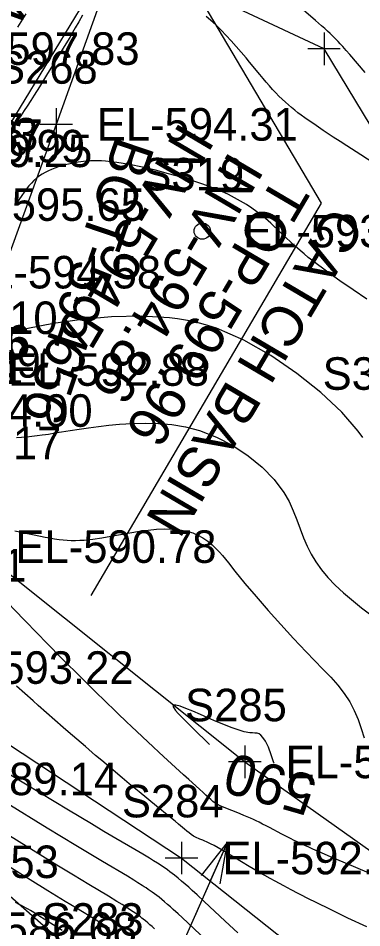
# Model space of a CAD drawing. Extents: x 1729869 to 1735532, y 648588 to 653771.
# Drawn here: x 1730477.9 to 1730520.1, y 652613 to 652724.8 of the extents above; entities that cross this region are included whole.
import ezdxf

# ---------------------------------------------------------------- set-up
doc = ezdxf.new("R2010")
doc.units = 0
for name, color, linetype in [('SURVEY - CONTOURS - Index with Text', 7, 'Continuous'), ('SURVEY - CONTOURS - Intermediate with optional Text', 7, 'Continuous'), ('SURVEY - DRAINAGE - Pipes and Culverts Text', 7, 'Continuous'), ('SURVEY - DRAINAGE - Storm Sewer', 7, 'Continuous'), ('SURVEY - DRAINAGE - Storm Sewer Text', 7, 'Continuous'), ('SURVEY - DTM - Breaklines', 7, 'Continuous'), ('SURVEY - DTM - Breaklines - Points - Elevations', 7, 'Continuous'), ('SURVEY - DTM - Breaklines - Points - Locators', 7, 'Continuous'), ('SURVEY - DTM - Breaklines - Points - Numbers', 7, 'Continuous'), ('SURVEY - DTM - Spot Points - Elevations', 7, 'Continuous'), ('SURVEY - DTM - Spot Points - Locators', 7, 'Continuous'), ('SURVEY - DTM - Spot Points - Point Numbers', 7, 'Continuous'), ('SURVEY - MISCELLANEOUS - Bottom of MH and CB', 7, 'Continuous'), ('SURVEY - ROADSIDE BARRIERS - Points - Elevations', 7, 'Continuous'), ('SURVEY - TRANSPORTATION - Features - Points - Elevations', 7, 'Continuous'), ('SURVEY - UTILITIES - Cable (Underground) - Points - Elevations', 7, 'Continuous'), ('SURVEY - UTILITIES - Cable (Underground) with Text', 7, 'Continuous'), ('SURVEY - UTILITIES - Electric (Lighting) - Points - Elevations', 7, 'Continuous')]:
    doc.layers.add(name, color=color, linetype=linetype)

msp = doc.modelspace()

# ---------------------------------------------------------------- linework, layer by layer
at = {"layer": 'SURVEY - CONTOURS - Index with Text'}
for points in [[(1730485.86, 652725.17), (1730485.39, 652724.36), (1730484.96, 652723.62), (1730484.61, 652723.04), (1730484.27, 652722.46), (1730483.58, 652721.32), (1730482.63, 652719.76), (1730481.55, 652718), (1730480.55, 652716.38), (1730479.92, 652715.37), (1730479.48, 652714.69), (1730479.05, 652714.01), (1730478.68, 652713.46), (1730478.25, 652712.81), (1730477.96, 652712.38), (1730477.66, 652711.95)], [(1730522.35, 652706.52), (1730520, 652708.02), (1730518.32, 652709.11), (1730517.48, 652709.66), (1730516.64, 652710.2), (1730516.02, 652710.61), (1730515.41, 652711.02), (1730514.81, 652711.42), (1730514.23, 652711.81), (1730513.68, 652712.2), (1730513.14, 652712.58), (1730512.71, 652712.89), (1730512.3, 652713.2), (1730511.9, 652713.51), (1730511.51, 652713.83), (1730511.13, 652714.15), (1730510.76, 652714.48), (1730510.36, 652714.86), (1730509.96, 652715.25), (1730509.57, 652715.65), (1730509.18, 652716.06), (1730508.79, 652716.49), (1730508.41, 652716.94), (1730508.01, 652717.41), (1730507.61, 652717.89), (1730506.36, 652719.41), (1730505.93, 652719.93), (1730505.33, 652720.64), (1730504.72, 652721.34), (1730504.1, 652722.04), (1730503.48, 652722.7), (1730502.87, 652723.33), (1730502.28, 652723.91), (1730501.84, 652724.31), (1730501.04, 652725.02)], [(1730507.97, 652636.39), (1730507.76, 652636.66), (1730507.53, 652636.82), (1730507.29, 652636.9), (1730507.01, 652636.93), (1730506.71, 652636.94), (1730506.37, 652636.97), (1730505.71, 652637.09), (1730504.94, 652637.31), (1730504.1, 652637.61), (1730503.2, 652637.97), (1730502.26, 652638.36), (1730501.32, 652638.77), (1730500.33, 652639.21), (1730499.39, 652639.61), (1730498.55, 652639.96), (1730497.85, 652640.22), (1730497.32, 652640.37), (1730497.02, 652640.37), (1730496.95, 652640.25), (1730497.04, 652640.03), (1730497.26, 652639.72), (1730497.58, 652639.35), (1730497.98, 652638.93), (1730498.53, 652638.38), (1730499.03, 652637.88), (1730499.58, 652637.34), (1730500.13, 652636.8), (1730500.69, 652636.26), (1730501.24, 652635.73), (1730501.45, 652635.53)], [(1730509.36, 652633.24), (1730509.35, 652633.27), (1730509.02, 652634.25), (1730508.68, 652635.18), (1730508.33, 652635.93), (1730507.97, 652636.39)], [(1730494.7, 652612.87), (1730494.41, 652613.13), (1730494.13, 652613.37), (1730493.85, 652613.61), (1730493.57, 652613.84), (1730493.29, 652614.06), (1730493.12, 652614.19), (1730492.95, 652614.32), (1730492.78, 652614.45), (1730492.45, 652614.69), (1730492.28, 652614.81), (1730492.07, 652614.95), (1730491.87, 652615.09), (1730491.45, 652615.37), (1730491.02, 652615.64), (1730490.7, 652615.84), (1730490.05, 652616.24), (1730489.02, 652616.86), (1730486.62, 652618.31), (1730484.72, 652619.46), (1730482.71, 652620.69), (1730478.05, 652623.56), (1730473.8, 652626.18)]]:
    msp.add_lwpolyline(points, dxfattribs=at)
at = {"layer": 'SURVEY - CONTOURS - Intermediate with optional Text'}
for points in [[(1730520.56, 652718.13), (1730518.68, 652720.34), (1730518.23, 652720.85), (1730518.01, 652721.1), (1730517.8, 652721.35), (1730517.5, 652721.68), (1730517.25, 652721.94), (1730516.95, 652722.25), (1730516.68, 652722.52), (1730516.41, 652722.79), (1730516.26, 652722.93), (1730515.93, 652723.24), (1730515.58, 652723.55), (1730515.21, 652723.87), (1730514.46, 652724.52), (1730511.81, 652726.81)], [(1730478.88, 652725.37), (1730477.87, 652723.73)], [(1730520.77, 652690.29), (1730519.09, 652691.42), (1730517.46, 652692.54), (1730515.95, 652693.61), (1730515.3, 652694.08), (1730514.69, 652694.53), (1730514.12, 652694.97), (1730513.57, 652695.41), (1730513.05, 652695.83), (1730512.56, 652696.25), (1730511.96, 652696.78), (1730511.39, 652697.31), (1730510.85, 652697.83), (1730509.8, 652698.83), (1730509.29, 652699.3), (1730508.96, 652699.6), (1730508.63, 652699.89), (1730508.3, 652700.18), (1730507.96, 652700.46), (1730507.61, 652700.73), (1730507.25, 652701.01), (1730506.62, 652701.46), (1730505.96, 652701.9), (1730505.26, 652702.34), (1730504.52, 652702.75), (1730503.75, 652703.15), (1730502.94, 652703.53), (1730502.19, 652703.84), (1730501.41, 652704.14), (1730500.6, 652704.43), (1730499.75, 652704.71), (1730498.86, 652704.99), (1730497.94, 652705.26), (1730496.4, 652705.69), (1730494.8, 652706.12), (1730493.19, 652706.5), (1730491.6, 652706.83), (1730490.07, 652707.08), (1730488.65, 652707.23), (1730488.16, 652707.26), (1730487.7, 652707.27), (1730487.24, 652707.27), (1730486.81, 652707.26), (1730486.38, 652707.23), (1730485.97, 652707.19), (1730485.32, 652707.11), (1730484.7, 652707.01), (1730484.11, 652706.88), (1730483.54, 652706.73), (1730482.98, 652706.57), (1730482.46, 652706.38), (1730482.04, 652706.22), (1730481.65, 652706.05), (1730481.26, 652705.86), (1730480.9, 652705.65), (1730480.55, 652705.43), (1730480.22, 652705.18), (1730479.88, 652704.87), (1730479.56, 652704.55), (1730479.26, 652704.19), (1730478.96, 652703.82), (1730478.68, 652703.43), (1730478.4, 652703.03), (1730478.03, 652702.48), (1730477.6, 652701.83)], [(1730520.28, 652673.26), (1730519.7, 652674.05), (1730517.67, 652676.36), (1730515.12, 652678.78), (1730512.18, 652681.15), (1730508.97, 652683.35), (1730505.64, 652685.24), (1730502.29, 652686.69), (1730501.34, 652687.01), (1730500.39, 652687.28), (1730499.45, 652687.52), (1730498.49, 652687.71), (1730497.51, 652687.86), (1730496.51, 652687.99), (1730493.04, 652688.19), (1730489.41, 652688.1), (1730485.77, 652687.79), (1730482.29, 652687.29), (1730479.14, 652686.66), (1730476.47, 652685.94)], [(1730477.72, 652673.26), (1730478.37, 652673.31), (1730479.01, 652673.36), (1730479.64, 652673.43), (1730480.27, 652673.5), (1730480.89, 652673.58), (1730481.28, 652673.63), (1730481.67, 652673.69), (1730482.46, 652673.82), (1730483.28, 652673.96), (1730484.32, 652674.13), (1730485.42, 652674.3), (1730486.58, 652674.47), (1730487.8, 652674.63), (1730489.07, 652674.77), (1730490.39, 652674.89), (1730491.93, 652674.99), (1730493.53, 652675.04), (1730495.16, 652675), (1730496.83, 652674.85), (1730498.51, 652674.56), (1730500.2, 652674.12), (1730502.28, 652673.32), (1730504.29, 652672.28), (1730506.18, 652671.03), (1730507.89, 652669.63), (1730509.38, 652668.1), (1730510.57, 652666.51), (1730511.2, 652665.39), (1730511.72, 652664.27), (1730512.15, 652663.15), (1730512.55, 652662.04), (1730512.96, 652660.95), (1730513.41, 652659.89), (1730513.91, 652658.91), (1730514.5, 652657.96), (1730515.19, 652657.01), (1730515.98, 652656.07), (1730516.88, 652655.13), (1730517.91, 652654.16), (1730520.1, 652652.33), (1730522.58, 652650.43)], [(1730477.55, 652661.8), (1730478.53, 652661.6), (1730480.68, 652661.14), (1730481.26, 652661.02), (1730481.84, 652660.92), (1730482.41, 652660.82), (1730482.97, 652660.74), (1730483.47, 652660.69), (1730483.97, 652660.65), (1730484.47, 652660.62), (1730484.99, 652660.62), (1730485.51, 652660.63), (1730486.05, 652660.66), (1730487.1, 652660.77), (1730488.2, 652660.94), (1730489.34, 652661.13), (1730490.5, 652661.35), (1730491.67, 652661.56), (1730492.84, 652661.75), (1730493.89, 652661.89), (1730494.92, 652661.99), (1730495.92, 652662.03), (1730496.89, 652662.01), (1730497.81, 652661.93), (1730498.67, 652661.76), (1730499.37, 652661.55), (1730500.02, 652661.27), (1730500.63, 652660.93), (1730501.22, 652660.53), (1730501.78, 652660.07), (1730502.31, 652659.55), (1730502.67, 652659.16), (1730503.03, 652658.75), (1730503.39, 652658.31), (1730503.76, 652657.84), (1730504.56, 652656.82), (1730505.77, 652655.33), (1730507.15, 652653.7), (1730508.63, 652651.99), (1730510.18, 652650.26), (1730511.75, 652648.55), (1730513.3, 652646.92), (1730515.37, 652644.8), (1730516.32, 652643.8), (1730517.2, 652642.8), (1730517.98, 652641.8), (1730518.66, 652640.78), (1730519.22, 652639.7), (1730519.69, 652638.6), (1730520.08, 652637.47), (1730520.41, 652636.35)], [(1730502.37, 652628.18), (1730502.16, 652628.3), (1730501.99, 652628.41), (1730501.84, 652628.52), (1730501.71, 652628.63), (1730501.59, 652628.75), (1730501.32, 652629.01), (1730501, 652629.31), (1730500.64, 652629.64), (1730500.21, 652630.03), (1730498.91, 652631.2), (1730498.24, 652631.81), (1730495.77, 652634.06), (1730495.23, 652634.56), (1730494.52, 652635.22), (1730491.87, 652637.72), (1730491.26, 652638.3), (1730490.2, 652639.32), (1730488.32, 652641.14), (1730487.72, 652641.72), (1730486.63, 652642.8), (1730484.81, 652644.6), (1730484.22, 652645.19), (1730483.48, 652645.94), (1730481.35, 652648.1), (1730480.38, 652649.1), (1730478.64, 652650.91), (1730475.62, 652654.02)], [(1730499.7, 652624.13), (1730499.46, 652624.27), (1730499.2, 652624.44), (1730498.93, 652624.65), (1730498.65, 652624.87), (1730498.37, 652625.11), (1730497.65, 652625.72), (1730497.21, 652626.08), (1730496.45, 652626.7), (1730494.91, 652627.96), (1730492.78, 652629.71), (1730491.59, 652630.69), (1730490.71, 652631.43), (1730488.21, 652633.55), (1730487.44, 652634.19), (1730486.19, 652635.28), (1730484.09, 652637.08), (1730483.46, 652637.63), (1730480.39, 652640.33), (1730479.77, 652640.88), (1730477.75, 652642.7)], [(1730504.92, 652612.37), (1730503.38, 652613.8), (1730500.8, 652616.22), (1730499.93, 652617.02), (1730499.32, 652617.58), (1730498.89, 652617.97), (1730498.45, 652618.36), (1730498.01, 652618.74), (1730497.58, 652619.1), (1730497.15, 652619.44), (1730496.87, 652619.67), (1730496.58, 652619.88), (1730496.28, 652620.1), (1730495.98, 652620.31), (1730495.67, 652620.52), (1730495.37, 652620.72), (1730495.06, 652620.92), (1730494.58, 652621.22), (1730494.07, 652621.53), (1730493.25, 652622.02), (1730492.27, 652622.6), (1730489.92, 652623.98), (1730488.48, 652624.84), (1730486.95, 652625.75), (1730484.12, 652627.45), (1730478.84, 652630.64), (1730474.54, 652633.24)], [(1730502.48, 652610.11), (1730498.81, 652613.56), (1730498.08, 652614.25), (1730497.59, 652614.7), (1730496.99, 652615.24), (1730496.64, 652615.56), (1730496.29, 652615.87), (1730495.93, 652616.17), (1730495.59, 652616.46), (1730495.24, 652616.74), (1730494.96, 652616.95), (1730494.68, 652617.16), (1730494.41, 652617.36), (1730494.16, 652617.54), (1730493.91, 652617.71), (1730493.67, 652617.88), (1730493.41, 652618.04), (1730493.16, 652618.2), (1730492.65, 652618.52), (1730492.14, 652618.83), (1730491.35, 652619.32), (1730488.3, 652621.13), (1730486.67, 652622.11), (1730485.01, 652623.11), (1730481.52, 652625.23), (1730476.45, 652628.33)], [(1730520.76, 652619.82), (1730519.71, 652620.27), (1730519.12, 652620.52), (1730516.85, 652621.48), (1730516.02, 652621.84), (1730515.18, 652622.2), (1730514.13, 652622.67), (1730513.64, 652622.88), (1730513.16, 652623.1), (1730512.68, 652623.32), (1730512.21, 652623.55), (1730511.75, 652623.77), (1730511.46, 652623.91), (1730510.89, 652624.2), (1730510.32, 652624.5), (1730508.81, 652625.3), (1730508.39, 652625.52), (1730507.96, 652625.74), (1730507.52, 652625.96), (1730507.18, 652626.13), (1730506.83, 652626.3), (1730506.46, 652626.47), (1730506.07, 652626.64), (1730505.65, 652626.81), (1730505.2, 652626.98), (1730504.71, 652627.19), (1730504.19, 652627.39), (1730503.66, 652627.6), (1730503.17, 652627.8), (1730502.73, 652627.99), (1730502.37, 652628.18)], [(1730520.75, 652613.1), (1730518.43, 652614.19), (1730517.67, 652614.55), (1730517.29, 652614.73), (1730516.87, 652614.93), (1730516.05, 652615.34), (1730513.44, 652616.64), (1730512.75, 652616.99), (1730512.32, 652617.22), (1730511.45, 652617.67), (1730510.58, 652618.13), (1730509.51, 652618.71), (1730508.87, 652619.06), (1730508.22, 652619.42), (1730507.75, 652619.68), (1730507.28, 652619.96), (1730506.8, 652620.23), (1730506.32, 652620.52), (1730505.35, 652621.1), (1730503.48, 652622.23), (1730502.98, 652622.53), (1730502.49, 652622.82), (1730502.02, 652623.09), (1730501.57, 652623.32), (1730501.16, 652623.52), (1730500.8, 652623.66), (1730500.6, 652623.74), (1730500.24, 652623.88), (1730500.07, 652623.95), (1730499.89, 652624.03), (1730499.7, 652624.13)], [(1730489.15, 652612.91), (1730488.76, 652613.15), (1730488.36, 652613.4), (1730487.54, 652613.91), (1730485.11, 652615.38), (1730483.73, 652616.22), (1730481.6, 652617.54), (1730479.42, 652618.89), (1730475.13, 652621.55)], [(1730483.33, 652612.66), (1730481.13, 652614.05), (1730480.61, 652614.38), (1730479.85, 652614.86), (1730479.46, 652615.1), (1730479.19, 652615.26), (1730478.92, 652615.42), (1730478.65, 652615.57), (1730478.37, 652615.72), (1730478.08, 652615.87), (1730477.63, 652616.1)]]:
    msp.add_lwpolyline(points, dxfattribs=at)
at = {"layer": 'SURVEY - DRAINAGE - Storm Sewer'}
for p, q in [((1730475, 652558.98), (1730503.65, 652623.46)), ((1730500.47, 652619.4), (1730503.65, 652623.46)), ((1730501.62, 652618.89), (1730503.65, 652623.46)), ((1730501.62, 652618.89), (1730503.65, 652623.46)), ((1730502.76, 652618.39), (1730503.65, 652623.46)), ((1730501.62, 652618.89), (1730499.59, 652614.33))]:
    msp.add_line(p, q, dxfattribs=at)
at = {"layer": 'SURVEY - DRAINAGE - Storm Sewer Text'}
for p, q in [((1730470.66, 652777.29), (1730515.16, 652702.09)), ((1730515.16, 652702.09), (1730486.85, 652653.85))]:
    msp.add_line(p, q, dxfattribs=at)
at = {"layer": 'SURVEY - DTM - Breaklines'}
for points in [[(1730477.26, 652760.71), (1730463.17, 652721.08), (1730453.1, 652687.99), (1730444.3, 652657.93), (1730462.43, 652644.98), (1730498.01, 652621.56), (1730528.16, 652597.56), (1730544.61, 652587.07)], [(1730488.68, 652751.18), (1730492.11, 652738.29), (1730482.6, 652711.76), (1730471.69, 652681.62), (1730472.61, 652659.85), (1730505.78, 652633.38), (1730537, 652611.2), (1730559.17, 652654.77), (1730537.65, 652684.42), (1730515.5, 652721.05), (1730496.31, 652730.08), (1730490.18, 652752.4)], [(1730445.33, 652648.53), (1730460.53, 652631.29), (1730488.17, 652607.01), (1730536.88, 652577.73)]]:
    msp.add_lwpolyline(points, dxfattribs=at)
at = {"layer": 'SURVEY - DTM - Breaklines - Points - Locators'}
for p, q in [((1730515.5, 652723.05), (1730515.5, 652719.05)), ((1730517.5, 652721.05), (1730513.5, 652721.05)), ((1730482.6, 652713.76), (1730482.6, 652709.76)), ((1730484.6, 652711.76), (1730480.6, 652711.76)), ((1730505.78, 652635.38), (1730505.78, 652631.38)), ((1730507.78, 652633.38), (1730503.78, 652633.38)), ((1730498.01, 652623.56), (1730498.01, 652619.56)), ((1730500.01, 652621.56), (1730496.01, 652621.56))]:
    msp.add_line(p, q, dxfattribs=at)
at = {"layer": 'SURVEY - DTM - Spot Points - Locators'}
msp.add_circle((1730500.55, 652698.64), 1, dxfattribs=at)
at = {"layer": 'SURVEY - UTILITIES - Cable (Underground) with Text'}
msp.add_lwpolyline([(1730527.85, 652768.8), (1730524.6, 652767.67), (1730509.98, 652757.58), (1730489.8, 652733.07), (1730465.81, 652693.59), (1730457.4, 652676.58), (1730449.28, 652657.55)], dxfattribs=at)

# ---------------------------------------------------------------- texts
at = {"layer": 'SURVEY - CONTOURS - Index with Text'}
msp.add_text('590', height=5, rotation=163.8594, dxfattribs=at).set_placement((1730514.91, 652631.49))
at = {"layer": 'SURVEY - DRAINAGE - Pipes and Culverts Text'}
msp.add_text('INV-594.87', height=5, rotation=249.8504, dxfattribs=at).set_placement((1730482, 652748.49))
at = {"layer": 'SURVEY - DRAINAGE - Storm Sewer Text'}
for s, p in [('INV-594.56', (1730497.87, 652712.25)), ('INV-594.86', (1730503.94, 652708.64)), ('TOP-599.96', (1730509.53, 652705.64)), ('CATCH BASIN', (1730516.32, 652701.95))]:
    msp.add_text(s, height=5, rotation=239.4603, dxfattribs=at).set_placement(p)
at = {"layer": 'SURVEY - DTM - Breaklines - Points - Elevations'}
for s, p in [('EL-597.83', (1730468.17, 652719.08)), ('EL-594.31', (1730487.6, 652709.76)), ('EL-596.87', (1730456.27, 652708.38)), ('EL-596.10', (1730458.1, 652685.99)), ('EL-592.88', (1730476.69, 652679.62)), ('EL-590.78', (1730477.61, 652657.85)), ('EL-593.22', (1730467.43, 652642.98)), ('EL-589.72', (1730510.78, 652631.38)), ('EL-589.14', (1730465.53, 652629.29)), ('EL-587.53', (1730458.25, 652619.1)), ('EL-592.63', (1730503.01, 652619.56)), ('EL-586.68', (1730467.84, 652610.87))]:
    msp.add_text(s, height=4, dxfattribs=at).set_placement(p)
at = {"layer": 'SURVEY - DTM - Breaklines - Points - Numbers'}
for s, p in [('S268', (1730475.22, 652716.76)), ('S285', (1730498.44, 652638.38)), ('S284', (1730490.68, 652626.56)), ('S283', (1730480.84, 652612.01))]:
    msp.add_text(s, height=4, dxfattribs=at).set_placement(p)
at = {"layer": 'SURVEY - DTM - Spot Points - Elevations'}
msp.add_text('EL-593.56', height=4, dxfattribs=at).set_placement((1730505.55, 652696.64))
at = {"layer": 'SURVEY - DTM - Spot Points - Point Numbers'}
for s, p in [('S319', (1730493.2, 652703.64)), ('S314', (1730515.33, 652679.13))]:
    msp.add_text(s, height=4, dxfattribs=at).set_placement(p)
at = {"layer": 'SURVEY - MISCELLANEOUS - Bottom of MH and CB'}
msp.add_text('BOT-594.56', height=5, rotation=251.2412, dxfattribs=at).set_placement((1730490.01, 652710.51))
at = {"layer": 'SURVEY - ROADSIDE BARRIERS - Points - Elevations'}
for s, p in [('EL-599.25', (1730462.36, 652706.51)), ('EL-597.85', (1730454.44, 652682.86))]:
    msp.add_text(s, height=4, dxfattribs=at).set_placement(p)
at = {"layer": 'SURVEY - TRANSPORTATION - Features - Points - Elevations'}
for s, p in [('EL-596.57', (1730453.86, 652709.12)), ('EL-596.43', (1730455.72, 652708.55)), ('EL-596.99', (1730461.47, 652707.09)), ('EL-595.66', (1730454.75, 652683.07)), ('EL-595.51', (1730453.85, 652679.86)), ('EL-595.51', (1730453.85, 652679.86))]:
    msp.add_text(s, height=4, dxfattribs=at).set_placement(p)
at = {"layer": 'SURVEY - UTILITIES - Cable (Underground) - Points - Elevations'}
for s, p in [('EL-595.65', (1730468.83, 652699.9)), ('EL-594.58', (1730470.81, 652691.59)), ('EL-594.00', (1730462.4, 652674.58)), ('EL-594.17', (1730458.56, 652670.58)), ('EL-593.61', (1730454.28, 652655.55))]:
    msp.add_text(s, height=4, dxfattribs=at).set_placement(p)
at = {"layer": 'SURVEY - UTILITIES - Electric (Lighting) - Points - Elevations'}
msp.add_text('EL-595.89', height=4, dxfattribs=at).set_placement((1730456.04, 652680.62))

doc.saveas('drawing.dxf')
